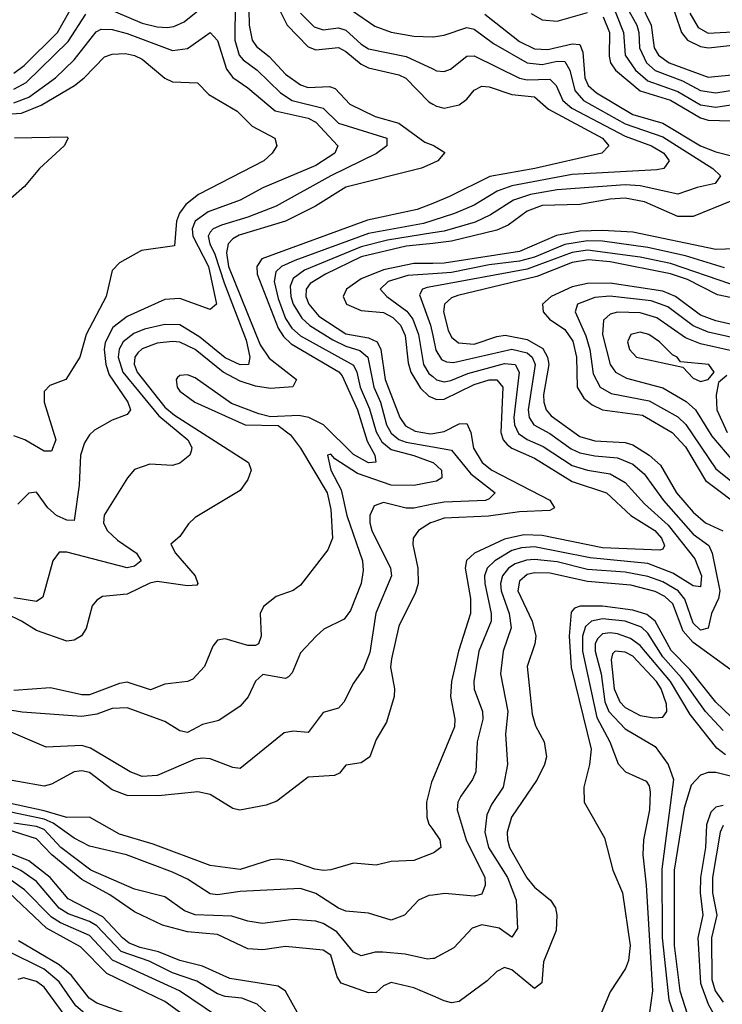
# Model space of a CAD drawing. Header units: inches. Extents: x 501365 to 657855, y 482276 to 547543.
# Tile 610 of 656: x 598905 to 600768, y 515534 to 518144. Entities that reach past the tile are written whole.
import ezdxf

# ---------------------------------------------------------------- set-up
doc = ezdxf.new("R2010")
doc.units = ezdxf.units.IN
doc.header["$MEASUREMENT"] = 0
doc.layers.add('A5591', color=7, linetype='Continuous')
doc.layers.add('A6501', color=7, linetype='Continuous')

msp = doc.modelspace()

# ---------------------------------------------------------------- linework, layer by layer
at = {"layer": 'A5591', "color": 5}
for points, elevation in [([(599476.7, 518190), (599475.3, 518090), (599487.3, 518050), (599497.4, 518037.4), (599535.1, 518010), (599597, 517950), (599627.8, 517930), (599710, 517910.1), (599750, 517869.6), (599878, 517830), (599878.2, 517810), (599850.8, 517789.2), (599730.1, 517730), (599584.8, 517650), (599510, 517620.6), (599440.5, 517599.5), (599418.5, 517590), (599410, 517581), (599405, 517570), (599409.2, 517550), (599422.8, 517522.8), (599447, 517447), (599505.5, 517294.5), (599515.7, 517250), (599511.8, 517230), (599490, 517229.1), (599450, 517247.7), (599382.8, 517302.7), (599330, 517335.2), (599290, 517336.4), (599236.5, 517323.5), (599207.9, 517312.1), (599179.5, 517290), (599169.1, 517270.9), (599166.6, 517250), (599178.3, 517210), (599273.8, 517093.9), (599350.8, 517030), (599361.6, 517010), (599359.6, 517000.4), (599355.9, 516990), (599330, 516968.4), (599310, 516962), (599250, 516966.3), (599210, 516951.4), (599191, 516930), (599129.1, 516830.9), (599127.5, 516810), (599137.6, 516790), (599164.7, 516764.7), (599215, 516730), (599227.1, 516710), (599210, 516695.2), (599190, 516691), (599030, 516732.8), (599010, 516732.3), (598993.2, 516710), (598966.4, 516613.6), (598950, 516602.1), (598890, 516611.4)], 2560), ([(598890, 518002.6), (598917.6, 518022.4), (599005.2, 518110), (599050.7, 518190)], 2580), ([(599130, 518177.5), (599230, 518135.4), (599270, 518125), (599296.5, 518123.5), (599314.1, 518125.9), (599341.7, 518138.3), (599405.2, 518190)], 2560), ([(599512.5, 518170), (599513.2, 518130), (599521.7, 518090), (599533.1, 518073.1), (599566.7, 518046.7), (599610, 517999.9), (599650, 517971.3), (599670, 517964.3), (599726.7, 517966.8), (599741.7, 517961.7), (599780.6, 517920.6), (599847.2, 517887.2), (599910, 517869.5), (599979.5, 517819.5), (600000, 517811.6)], 2580), ([(599593.7, 518170), (599614.5, 518130), (599670, 518072.5), (599690, 518064.6), (599750, 518070.6), (599770, 518059.6), (599810, 518026.6), (599830, 518016.8), (599910, 517997.8), (599929.1, 517989.1), (599990, 517926.5), (600000, 517920.6)], 2620), ([(599787.5, 518167.5), (599846.9, 518126.9), (599890, 518110.7), (599950, 518100.6), (600000, 518099)], 2660), ([(598890, 517960.4), (598922.1, 517977.9), (599033.7, 518086.3), (599080.8, 518159.2)], 2560), ([(599650, 518161.1), (599685.7, 518125.7), (599710, 518117.7), (599750, 518122.4), (599770, 518116.7), (599810, 518079), (599830, 518066.7), (599930, 518046.6), (600000, 518013.5)], 2640), ([(598890, 517923.8), (598930, 517938.8), (598999.9, 517990), (599050, 518037.9), (599108, 518112), (599121.3, 518118.7), (599150, 518118.3), (599190, 518107.5), (599310, 518062.7), (599350, 518067.5), (599410, 518110.1), (599430, 518088.7), (599453.3, 518013.3), (599470, 517990.8), (599510, 517964), (599582.6, 517902.6), (599670, 517882.9), (599690, 517872.9), (599748.2, 517810), (599740.9, 517790), (599690, 517757.5), (599550, 517698.3), (599490, 517665.8), (599405.3, 517634.7), (599370.4, 517610), (599362.3, 517590), (599364, 517570), (599405.8, 517490), (599426.7, 517390), (599410, 517376.3), (599330, 517404.9), (599290, 517402.3), (599190, 517357.7), (599152.1, 517327.9), (599131.5, 517288.5), (599129, 517270), (599133.3, 517230), (599142.8, 517202.8), (599192.2, 517130), (599199.4, 517110), (599190, 517097.2), (599150, 517082.3), (599103.9, 517056.1), (599090, 517044), (599077.3, 517022.7), (599066.9, 516990), (599063, 516910), (599050, 516816.3), (599030, 516817.1), (599003.2, 516830), (598979.6, 516850), (598950, 516891.6), (598930, 516888.8), (598900, 516860)], 2540), ([(598750, 517886.2), (598910, 517896.5), (598962.5, 517917.5), (599051, 517970), (599076.4, 517990), (599130, 518045.9), (599150, 518053.2), (599185.6, 518054.4), (599210, 518049.3), (599230, 518039.2), (599290, 517989.5), (599310, 517979.6), (599376.9, 517976.9), (599406.3, 517946.3), (599481.5, 517901.5), (599521.6, 517861.6), (599582, 517830), (599586.5, 517810), (599574.2, 517790), (599552.8, 517770), (599379.2, 517680.8), (599345.6, 517654.4), (599328.9, 517631.1), (599321, 517610), (599315.7, 517544.3), (599228, 517532), (599170, 517499.3), (599150, 517479.7), (599134.8, 517410), (599081.5, 517310), (599064.5, 517250), (599027.4, 517190), (598985.2, 517174.8), (598970, 517158.7), (598970.1, 517129.9), (599000.8, 517030), (598990, 517000.2), (598970, 517000.4), (598918.9, 517030), (598890, 517041.2)], 2520), ([(598891.3, 517831.3), (599030, 517834), (599033.7, 517830), (599023.1, 517810), (598957.6, 517750), (598918.4, 517701.6), (598881.7, 517670)], 2480), ([(600000, 517763.7), (599970, 517750.2), (599770, 517700.1), (599689.6, 517650), (599610.1, 517610), (599487.3, 517572.7), (599470, 517563.1), (599458, 517550), (599453.4, 517526.6), (599459.2, 517490), (599542.7, 517282.7), (599566.8, 517246.8), (599639.2, 517190), (599628.9, 517171.1), (599570, 517166.3), (599530, 517173.1), (599490, 517186.3), (599444.7, 517210), (599370, 517270.3), (599330, 517289.2), (599310, 517291.5), (599270, 517286.6), (599230, 517271.8), (599218.7, 517261.3), (599210.4, 517250), (599208.8, 517231.2), (599216.3, 517210), (599290, 517116.8), (599315.7, 517095.7), (599512, 516970), (599519, 516950), (599510, 516925.4), (599490, 516896.5), (599370, 516824.2), (599352.6, 516807.4), (599330, 516774), (599305.7, 516754.3), (599318.2, 516730), (599370.1, 516670), (599377.8, 516650), (599374.4, 516645.6), (599350, 516643.1), (599270, 516655.2), (599250, 516650.5), (599190, 516621.1), (599125.2, 516614.8), (599110, 516605.3), (599097.5, 516590), (599081.8, 516530), (599069.3, 516510.7), (599050, 516499.3), (599030, 516497), (598950, 516524.7), (598910.1, 516550.1), (598830, 516588.3)], 2580), ([(600000, 517657.3), (599959, 517641), (599827.4, 517612.6), (599547.3, 517510), (599533.8, 517490), (599534.7, 517470), (599590, 517326.9), (599604.3, 517304.3), (599625, 517285.1), (599750.8, 517210.8), (599760.2, 517200.2), (599800.7, 517110), (599826.5, 517026.5), (599846.6, 516990), (599849.1, 516970.9), (599830, 516969.7), (599790, 516991.4), (599710.2, 517070), (599671.3, 517090), (599645.4, 517094.6), (599570, 517091.5), (599539, 517099), (599466.6, 517126.6), (599370, 517194.5), (599350, 517202.4), (599330, 517201.3), (599323.9, 517196.1), (599320.1, 517190), (599323, 517170), (599330, 517159.5), (599369.7, 517130), (599503.2, 517070), (599590, 517068.2), (599623.5, 517043.5), (599650, 517008.3), (599720.3, 516890), (599730, 516846), (599734.8, 516770), (599721.6, 516738.4), (599650, 516644.8), (599630, 516630.6), (599584.9, 516615.1), (599551.4, 516588.6), (599542.9, 516570), (599545.3, 516510), (599538, 516490), (599530, 516485.3), (599510, 516485.2), (599450, 516502.9), (599430, 516499.8), (599416.9, 516483.1), (599394.8, 516430), (599363.8, 516396.2), (599350, 516389.4), (599290, 516382.8), (599252, 516368), (599190, 516388.4), (599170, 516384.9), (599090, 516354.2), (599070, 516354.1), (598986.9, 516373.1), (598890, 516365.6)], 2620), ([(600000, 517611.9), (599975.7, 517604.3), (599830, 517577.5), (599634.4, 517505.6), (599598.8, 517490), (599584, 517476), (599579.5, 517450), (599590, 517405.1), (599610, 517352.3), (599626.8, 517326.8), (599650, 517306), (599790, 517228.5), (599798.7, 517210), (599807.5, 517170), (599832.5, 517112.5), (599850, 517051.4), (599865.4, 517025.4), (599890, 517004.5), (599950, 516989.3), (600000, 516970.6)], 2640), ([(600000, 517578.9), (599880.2, 517559.8), (599810, 517542.1), (599659.9, 517480.1), (599630, 517458), (599622.4, 517437.6), (599623.6, 517410), (599630, 517389.7), (599653.3, 517353.3), (599673.9, 517333.9), (599735.2, 517295.2), (599770, 517278.4), (599807.2, 517267.2), (599828.1, 517250), (599843.6, 517170), (599861.6, 517130), (599877.6, 517070), (599890, 517047.7), (599910, 517031.2), (599930, 517024.5), (600000, 517012.2)], 2660), ([(600000, 517551.3), (599930, 517543.4), (599810, 517515.8), (599715.5, 517470), (599675.2, 517444.8), (599665, 517430), (599663.6, 517410), (599671.5, 517390), (599698.1, 517358.1), (599770, 517311.2), (599830, 517300.9), (599853, 517290), (599862.8, 517270), (599874.2, 517190), (599913, 517090), (599927.6, 517067.6), (599953.2, 517053.2), (599993.9, 517046.1), (600000, 517047.3)], 2680), ([(600000, 517498.3), (599950, 517497.5), (599870, 517480.7), (599810, 517457.5), (599771.6, 517430), (599762.6, 517410), (599771.7, 517390), (599810, 517373.3), (599870, 517367.9), (599894.4, 517354.4), (599914.5, 517334.5), (599926.7, 517306.7), (599934.8, 517234.8), (599941.8, 517210), (599967.8, 517167.8), (599990, 517145.9), (600000, 517141.7)], 2720), ([(600000, 517470.5), (599933.8, 517466.2), (599881.5, 517450), (599860.4, 517430), (599878.6, 517410), (599931.6, 517371.6), (599947.7, 517350), (599962, 517310), (599975.6, 517230), (599990, 517206.3), (600000, 517198.1)], 2740), ([(600000, 517437.1), (599985.6, 517434.4), (599973, 517430), (599965.4, 517414.6), (599994.1, 517334.1), (600000, 517306.9)], 2760), ([(600000, 516918.8), (599950.3, 516909.7), (599890, 516910.4), (599801, 516941), (599740.4, 516980.4), (599730, 516992.7), (599721.1, 516990), (599729.6, 516950), (599757.7, 516897.7), (599772.6, 516830), (599813.9, 516710), (599815.9, 516684.1), (599810.5, 516650), (599782, 516578), (599765.2, 516554.8), (599711.2, 516528.8), (599691.2, 516510), (599650, 516465.6), (599627.2, 516412.8), (599617.8, 516402.2), (599610, 516397.9), (599550, 516408.1), (599530, 516391), (599511.2, 516348.8), (599490, 516324.8), (599433.2, 516286.8), (599390, 516275.9), (599350, 516254.9), (599330, 516259.3), (599290, 516283.6), (599190, 516319.6), (599150, 516318.2), (599110, 516303), (599070, 516296.6), (598911.8, 516308.2), (598830, 516321.7)], 2640), ([(600000, 516859.5), (599950, 516849.4), (599930, 516849), (599870, 516863.9), (599844.4, 516855.6), (599833.5, 516830), (599833, 516810), (599838.9, 516790), (599888.5, 516690), (599890.4, 516670), (599849.4, 516570.6), (599833.2, 516466.8), (599816.8, 516423.2), (599790, 516385.7), (599764.7, 516335.3), (599750, 516318.8), (599710, 516307.8), (599670, 516254.9), (599630, 516258.5), (599606, 516254), (599490, 516158.8), (599470, 516161.6), (599410, 516185.2), (599390, 516186.7), (599370, 516183.6), (599270, 516140.4), (599230, 516137.9), (599198.3, 516150), (599092.9, 516212.9), (599070, 516220.3), (598975.5, 516215.5), (598870, 516260.4)], 2660), ([(600000, 516812.2), (599993.7, 516810), (599962.1, 516790), (599948.2, 516770), (599946.9, 516753.1), (599960.7, 516690), (599961.5, 516650), (599954.7, 516625.3), (599910, 516536.9), (599890.4, 516449.6), (599888, 516428), (599898.9, 516370), (599897.7, 516350), (599877.8, 516282.2), (599850, 516235.8), (599833.7, 516190), (599810, 516174.3), (599770, 516168.4), (599752.8, 516147.2), (599739.7, 516140.3), (599670, 516136.5), (599587.1, 516072.9), (599558.2, 516061.8), (599488.7, 516048.7), (599470, 516053.5), (599410, 516090.6), (599377.2, 516097.2), (599273.6, 516086.4), (599190, 516087.4), (599150, 516102.6), (599090, 516148.3), (599070, 516153.1), (599049.3, 516150), (598990, 516117.6), (598970, 516112.5), (598830, 516137.3)], 2680), ([(600000, 516131), (599996.8, 516123.2), (599983.8, 516070), (599984.3, 516030), (599990, 516011.4), (600000, 515997.2)], 2720), ([(600000, 515934.5), (599950, 515915.1), (599890, 515912.4), (599850, 515903), (599790, 515908.2), (599730, 515890.5), (599711, 515889), (599687.6, 515892.4), (599626.7, 515913.3), (599590, 515919.1), (599570, 515917.1), (599490, 515891.2), (599410, 515902.1), (599258.7, 515958.7), (599170, 515985.2), (599090, 516029.9), (599030, 516029.2), (598970, 516047.3), (598750, 516094.5)], 2720), ([(600000, 515823.6), (599990, 515822.4), (599962.4, 515810), (599924.9, 515770), (599890, 515756.8), (599830, 515775.5), (599770, 515780.8), (599750, 515788.8), (599690, 515827.7), (599650, 515841.3), (599490, 515833.1), (599430, 515824.2), (599410, 515826.8), (599350, 515866.1), (599310, 515884.2), (599188.7, 515930), (599090, 515953.5), (599050, 515974.1), (598994.2, 516014.2), (598970, 516024.8), (598730, 516075.3)], 2740), ([(600000, 515556.3), (599950, 515577.6), (599890, 515591.8), (599870, 515583.4), (599850, 515565.8), (599830, 515564.3), (599757.5, 515590), (599746.6, 515606.6), (599730, 515664.3), (599710, 515677.7), (599610, 515687), (599550, 515678.6), (599510, 515680.7), (599430, 515719.3), (599350, 515726.2), (599283.8, 515743.8), (599210, 515779.5), (599144.2, 515824.2), (599070, 515864.8), (598990.2, 515930), (598950, 515972.6), (598810, 516017.2)], 2780), ([(600000, 515655.2), (599986.5, 515653.5), (599927.3, 515667.3), (599868.1, 515671.9), (599847.8, 515672.2), (599810, 515662.4), (599790, 515672.4), (599746.2, 515726.2), (599710, 515748.3), (599690, 515754.5), (599630, 515758.9), (599548.7, 515748.7), (599510, 515754.6), (599468, 515768), (599370, 515771), (599341.9, 515781.9), (599290, 515818.7), (599210, 515839.6), (599094.2, 515890), (599014.4, 515950), (598970, 515997.5), (598950, 516005.3), (598890, 516014.6)], 2760), ([(599645.3, 515505.3), (599610, 515568.8), (599590, 515581.9), (599462.5, 515602.5), (599390, 515635.4), (599330, 515650.4), (599273.4, 515673.4), (599224.4, 515684.4), (599195.8, 515695.8), (599177.5, 515710), (599126.1, 515766.1), (599033.9, 515813.9), (598986.4, 515870), (598930, 515914.4), (598789.8, 515969.8)], 2820), ([(599582.7, 515490), (599534.6, 515534.5), (599494, 515550), (599450, 515554.6), (599430, 515561.5), (599375.2, 515595.2), (599310, 515617.2), (599248.4, 515648.4), (599174.1, 515674.1), (599110, 515741.8), (599090, 515753.6), (599033.6, 515773.6), (599010, 515788.6), (598950, 515859.9), (598908.4, 515888.4), (598813.9, 515933.9)], 2840), ([(600000, 515262), (599970, 515266.6), (599950, 515263), (599930, 515251.1), (599911.2, 515228.8), (599890, 515190), (599870, 515186.8), (599839.7, 515210), (599790.8, 515290.8), (599684, 515384), (599620.1, 515419.9), (599540.2, 515450), (599430, 515501.7), (599329, 515570), (599151.3, 515651.3), (599090, 515716.1), (599013.2, 515750), (598990, 515764.9), (598917.9, 515837.9), (598871.1, 515871.1)], 2860), ([(600000, 515192.7), (599990, 515192.2), (599970, 515185.6), (599955.9, 515170), (599950.1, 515129.9), (599941.7, 515118.3), (599930, 515114.7), (599910, 515121.5), (599830, 515173.3), (599795.7, 515210), (599750, 515273.8), (599670.1, 515350.1), (599635.3, 515375.3), (599590, 515395.6), (599487.8, 515430), (599399, 515470), (599360.3, 515490), (599290, 515541.4), (599136.1, 515616.1), (599066.4, 515686.4), (598976.1, 515736.1), (598877.1, 515830)], 2880), ([(600000, 514974.4), (599990, 514977.7), (599930, 515028.5), (599757.7, 515157.7), (599707.3, 515207.3), (599652.3, 515252.3), (599610, 515304.9), (599585.1, 515325.1), (599529.4, 515350), (599330, 515420.8), (599310, 515432.3), (599247.2, 515487.2), (599110, 515537.3), (599089.9, 515550), (599042.4, 515610), (599010, 515638.7), (598902.4, 515702.4)], 2920), ([(600000, 514927.8), (599635, 515215), (599557.2, 515297.2), (599484.8, 515330), (599310, 515387.8), (599220.2, 515450), (599150, 515482.5), (599084.5, 515504.5), (599054.3, 515530), (599010, 515593.3), (598970, 515627), (598870, 515677)], 2940), ([(600000, 514879.2), (599810, 515036.6), (599706.4, 515106.4), (599650, 515153.3), (599587, 515187), (599513.8, 515270), (599422.7, 515310), (599310, 515344.4), (599190, 515408.6), (599130, 515446.5), (599055.3, 515475.3), (599030, 515497.6), (598970, 515579.2), (598950, 515594.4), (598915.8, 515604.2), (598900.4, 515599.6)], 2960)]:
    msp.add_lwpolyline(points, dxfattribs=dict(at, elevation=elevation))
at = {"layer": 'A6501', "color": 5}
for points, elevation in [([(600470, 518200.4), (600505.8, 518110), (600509.9, 518049.9), (600537.6, 518010), (600570, 517981.8), (600650, 517954.2), (600710, 517918.8), (600750, 517912.1), (600790, 517918.3)], 2740), ([(600625.8, 518210), (600659.6, 518110), (600674.9, 518090), (600710, 518072.9), (600730.5, 518069.5), (600810, 518078)], 2820), ([(600515.2, 518175.2), (600541, 518130), (600546.3, 518110), (600547.8, 518070), (600566.9, 518030), (600590, 518009.8), (600661.8, 517981.8), (600710, 517956.4), (600750, 517950.2), (600810, 517959.9)], 2760), ([(600550, 518190), (600579.4, 518130), (600587.3, 518070), (600598.7, 518050), (600626.3, 518030), (600730, 517991.7), (600810, 518000.1)], 2780), ([(600138.5, 518158.5), (600230, 518086.4), (600270, 518067.2), (600305.3, 518065.3), (600370, 518080.6), (600390, 518078.3), (600397.7, 518057.7), (600402.8, 517990), (600412.4, 517970), (600433.9, 517950), (600530, 517893), (600610, 517869.9), (600710, 517809.5), (600750, 517794.3), (600843.8, 517770)], 2680), ([(600260.8, 518160.8), (600290, 518143.5), (600330, 518140.5), (600410, 518162.9)], 2720), ([(600451.8, 518151.8), (600468.3, 518110), (600467.4, 518047.4), (600471.2, 518030), (600484.2, 518010), (600550, 517955.6), (600630, 517930.8), (600710, 517884.1), (600730, 517877.8), (600790, 517875.9)], 2720), ([(600681.3, 518161.3), (600703.9, 518123.9), (600730, 518108.6), (600810, 518112.5)], 2840), ([(600000, 518099), (600001, 518099), (600030, 518103.3), (600090, 518123.6), (600110, 518119.1), (600161.1, 518081.1), (600250, 518029.6), (600290, 518025.2), (600330, 518034), (600350, 518033.1), (600363.3, 518010), (600376.4, 517956.4), (600399.3, 517930), (600510, 517868.1), (600610, 517833.9), (600742, 517750), (600763, 517730), (600748.9, 517710), (600700.6, 517699.4), (600650, 517681.5), (600550, 517703.4), (600510, 517706.7), (600330, 517693.6), (600258.9, 517681.1), (600214.2, 517665.7), (600153.1, 517626.9), (600112.6, 517607.4), (600030, 517583.7), (600000, 517578.9)], 2660), ([(600000, 518013.5), (600010, 518008.7), (600030, 518007.2), (600046.7, 518013.3), (600090, 518047.9), (600110, 518048.6), (600230, 517989.1), (600250, 517984.4), (600310, 517986.6), (600327.4, 517970), (600344.7, 517930), (600368.9, 517910), (600510, 517835.7), (600579.6, 517810), (600612.7, 517790), (600626.6, 517770), (600612.3, 517750), (600594.1, 517745.9), (600370, 517733.4), (600210, 517703.9), (600170.6, 517690), (600110, 517652.5), (600057.6, 517630), (600000, 517611.9)], 2640), ([(600000, 517920.6), (600010, 517914.8), (600030, 517910.1), (600070, 517918.7), (600090, 517933.3), (600110, 517957.7), (600130, 517968.3), (600150, 517966.4), (600210, 517945.6), (600270, 517939.6), (600306.6, 517906.6), (600450.1, 517830), (600466.7, 517810), (600448.4, 517790), (600271, 517750), (600151.5, 517728.5), (600044.8, 517675.2), (600000, 517657.3)], 2620), ([(600000, 517811.6), (600004.2, 517810), (600032.1, 517792.1), (600013.9, 517770), (600000, 517763.7)], 2580), ([(600790, 517663.3), (600690, 517622.8), (600650, 517622.4), (600561.1, 517661.1), (600510, 517670.9), (600470, 517668.6), (600390, 517654.3), (600290, 517651.3), (600250, 517636.3), (600200.1, 517599.9), (600170, 517586.1), (600050, 517556.9), (600000, 517551.3)], 2680), ([(600880.3, 517539.7), (600750, 517535), (600530, 517580.9), (600450, 517585.7), (600390, 517583.2), (600327.9, 517572), (600230, 517530.1), (600030, 517498.8), (600000, 517498.3)], 2720), ([(600773.2, 517486.8), (600670, 517517.8), (600570, 517540.6), (600450, 517556.7), (600410, 517557.9), (600350, 517548.3), (600270, 517514.7), (600230, 517503.8), (600150, 517494.1), (600050, 517473.8), (600000, 517470.5)], 2740), ([(600790, 517442.8), (600630, 517498.2), (600550, 517514.9), (600410, 517532.8), (600370, 517527.4), (600250, 517483.3), (600000, 517437.1)], 2760), ([(600868.6, 517391.4), (600754.8, 517414.8), (600675.7, 517455.7), (600630, 517470.6), (600470, 517502.3), (600412.8, 517507.2), (600370, 517500.9), (600276.3, 517463.7), (600066.7, 517413.3), (600050, 517406.6), (600030.8, 517390), (600028.6, 517370), (600041.2, 517321.2), (600050, 517302.5), (600068, 517288), (600110, 517284.1), (600170, 517304.8), (600192.2, 517307.7), (600250, 517296.3), (600292.2, 517272.2), (600304.6, 517250), (600307.8, 517230), (600293.6, 517150), (600294.2, 517130), (600300.4, 517110), (600314.3, 517094.3), (600390, 517039), (600430, 517027.8), (600510, 517023.5), (600530, 517017), (600573.9, 516990), (600603.7, 516963.7), (600646.5, 516890), (600690, 516838.8), (600723.3, 516810), (600768.8, 516788.8)], 2780), ([(600850, 517322.9), (600750, 517345.5), (600710, 517361.1), (600643.1, 517410), (600610, 517424.9), (600470, 517445.8), (600410, 517444.8), (600370, 517435.7), (600313.6, 517410), (600290.9, 517390), (600293, 517370), (600309.4, 517350), (600350, 517322.7), (600371.7, 517291.7), (600380.9, 517250), (600382.5, 517170), (600400.9, 517140.9), (600422.8, 517122.8), (600450, 517110.3), (600556, 517096), (600634.4, 517050), (600670, 517011.9), (600722.6, 516922.6), (600830, 516841.8)], 2820), ([(600832.8, 517292.8), (600730, 517315.8), (600690, 517332.5), (600622.9, 517382.9), (600578.8, 517398.8), (600469.2, 517410.9), (600430, 517407.4), (600383.8, 517390), (600377.3, 517370), (600406.2, 517306.2), (600416.6, 517270), (600425.1, 517205.1), (600443.9, 517170), (600473.1, 517153.1), (600573.9, 517133.9), (600650, 517091.4), (600671.1, 517071.1), (600750, 516953.6), (600850, 516873.8)], 2840), ([(600820.1, 517260.1), (600710, 517284.5), (600670, 517300.8), (600594.1, 517354.1), (600550, 517366.8), (600490, 517369.1), (600470, 517363.5), (600452.2, 517347.8), (600450.4, 517309.6), (600470.5, 517230.5), (600484, 517210), (600513.6, 517193.6), (600610, 517168.5), (600672, 517132), (600696.7, 517110), (600739.4, 517040.6), (600795.2, 516975.2)], 2860), ([(600000, 517306.9), (600008.3, 517268.3), (600023.7, 517243.7), (600036.8, 517236.8), (600055.3, 517235.3), (600209.5, 517270.5), (600250, 517261.5), (600263.2, 517250), (600271.2, 517230), (600253.2, 517110), (600255.6, 517090), (600268.1, 517070), (600310, 517047.2), (600366.7, 517006.7), (600390, 516996), (600430, 516987.6), (600490, 516982.7), (600530, 516965.6), (600560.1, 516940.1), (600611.8, 516870), (600690, 516780.1), (600731.8, 516750), (600740.8, 516730), (600761.1, 516630), (600757.7, 516610), (600738.8, 516570), (600730, 516530.9), (600710, 516526), (600690, 516544.2), (600668.4, 516608.4), (600650.2, 516630.2), (600610, 516654.2), (600570, 516668.4), (600510, 516679.5), (600410, 516687), (600330, 516706.9), (600270, 516713.3), (600248.3, 516711.7), (600218.6, 516701.4), (600201.2, 516690), (600184.8, 516670), (600179.8, 516650), (600181.8, 516630), (600202.8, 516570), (600208.3, 516531.7), (600186.9, 516470), (600179.9, 516410), (600198.8, 516310), (600193.3, 516250), (600198.1, 516170), (600186.6, 516110), (600156, 516064), (600143.5, 516036.5), (600138.2, 515990), (600147.8, 515950), (600197.9, 515870), (600221.6, 515810), (600225.1, 515734.9), (600210, 515712.1), (600175.8, 515735.8), (600130, 515745.1), (600104.3, 515735.7), (600056, 515684), (600004.2, 515655.8), (600000, 515655.2)], 2760), ([(600000, 517198.1), (600010, 517189.8), (600030, 517184.6), (600047.6, 517187.6), (600093.5, 517206.5), (600190, 517233.1), (600218.7, 517230), (600229.5, 517210), (600215, 517090), (600216.8, 517070), (600227.6, 517047.6), (600250, 517031.7), (600292.9, 517012.9), (600370, 516962.3), (600410, 516949.8), (600470, 516940), (600510, 516917.1), (600561.2, 516861.2), (600624.2, 516804.2), (600695.1, 516715.1), (600712.2, 516670), (600710, 516641), (600690, 516643.8), (600636.6, 516676.6), (600570, 516702.8), (600417.3, 516717.3), (600270, 516746.9), (600235.6, 516744.4), (600210, 516736.8), (600164.9, 516710), (600144.4, 516690), (600137.3, 516670), (600137.7, 516650), (600155, 516570), (600155.1, 516550), (600121.9, 516470), (600108.8, 516390), (600109.8, 516369.8), (600131.8, 516310), (600132.7, 516290), (600117.7, 516230), (600114.4, 516150), (600105.8, 516130), (600074.2, 516085.8), (600066.9, 516070), (600064.9, 516050), (600088.4, 515970), (600138.1, 515870), (600138.9, 515850), (600130, 515826.1), (600110, 515820.7), (600032.4, 515827.6), (600000, 515823.6)], 2740), ([(600779.2, 517200.7), (600757.5, 517182.5), (600751, 517149), (600753.3, 517110), (600780.2, 517050)], 2880), ([(600000, 517141.7), (600010, 517137.4), (600030, 517138.2), (600110, 517177), (600150, 517189.3), (600170, 517189.8), (600185.7, 517170), (600180.5, 517050), (600187, 517030), (600197.6, 517017.7), (600210, 517008.1), (600270, 516981.6), (600370, 516919.9), (600460.3, 516890), (600525.1, 516830), (600588.3, 516790), (600606.1, 516770), (600614.7, 516750), (600610, 516740.2), (600601.7, 516738.3), (600450, 516744.4), (600290, 516776.4), (600241.2, 516778.8), (600190, 516767.2), (600110.4, 516729.6), (600089.1, 516710.9), (600086, 516690), (600099.9, 516610), (600099.9, 516570), (600068.1, 516470), (600049.7, 516389.7), (600047.2, 516350), (600058.8, 516290), (600057.8, 516270), (600000, 516131)], 2720), ([(600000, 517047.3), (600030, 517052.8), (600070, 517072.5), (600090, 517073.9), (600101.3, 517050), (600108.1, 517008.1), (600130.9, 516970), (600157, 516950), (600310, 516870.3), (600322.8, 516850), (600310, 516843.5), (600230, 516839.6), (600147.9, 516827.9), (600030, 516822.7), (600000, 516812.2)], 2680), ([(600000, 517012.2), (600050, 517003.4), (600100.7, 516940.7), (600165.9, 516890), (600150, 516874.1), (600139.5, 516870), (600030, 516865.5), (600000, 516859.5)], 2660), ([(600000, 516970.6), (600001.5, 516970), (600023, 516950), (600024.4, 516930), (600010, 516920.6), (600000, 516918.8)], 2640), ([(600790, 516420.8), (600690, 516493.1), (600663.6, 516523.6), (600636, 516596), (600615.4, 516615.3), (600590, 516628.2), (600524.8, 516644.8), (600410, 516655.1), (600310, 516677.4), (600270, 516678), (600250, 516673.6), (600230, 516655.8), (600225.9, 516630), (600263.9, 516550), (600273, 516510), (600270.7, 516490), (600250.7, 516430), (600263.2, 516303.2), (600272.1, 516272.1), (600295.2, 516230), (600301.4, 516190), (600296.7, 516170), (600276.9, 516130), (600209.1, 516030), (600197.2, 515990), (600197.8, 515970), (600203.9, 515950), (600249.4, 515869.4), (600270, 515844.8), (600312, 515810), (600325.5, 515790), (600329, 515770), (600326.8, 515730), (600293.6, 515646.4), (600288.9, 515591.1), (600270, 515576.1), (600210, 515625.3), (600190, 515631.4), (600170, 515620.7), (600144, 515596), (600070, 515541.2), (600050, 515538.1), (600030, 515543.6), (600000, 515556.3)], 2780), ([(600790, 516297), (600750, 516334.6), (600681.8, 516421.8), (600632.1, 516472.1), (600590, 516549.6), (600567.5, 516567.5), (600530, 516579.2), (600450, 516589.2), (600390.7, 516589.3), (600376.2, 516583.8), (600366.5, 516573.5), (600361.9, 516510), (600366.8, 516426.8), (600419.6, 516210), (600415.5, 516170), (600400.5, 516110), (600401.5, 516070), (600455.7, 515975.7), (600477.2, 515890), (600503, 515830), (600523.4, 515690), (600518.5, 515650), (600511, 515629), (600470, 515567.1), (600429.5, 515470)], 2820), ([(600770, 516259.9), (600723.1, 516310), (600659.8, 516399.8), (600610, 516455.1), (600570, 516517.7), (600553.6, 516533.6), (600510, 516549.4), (600450, 516556.1), (600420.6, 516550), (600404.8, 516535.2), (600397.4, 516510), (600397.1, 516470), (600434.8, 516294.8), (600469.5, 516230), (600491.1, 516171.1), (600510.7, 516150.7), (600565.7, 516125.7), (600573.4, 516113.4), (600576.4, 516096.4), (600574.8, 516050), (600558.5, 515970), (600556.5, 515930), (600565.9, 515850), (600582.4, 515570), (600573.8, 515506.2)], 2840), ([(600775.7, 516195.7), (600753.2, 516213.2), (600682.6, 516302.6), (600630, 516390), (600550, 516485), (600523.8, 516503.8), (600490, 516516.2), (600470, 516519.1), (600450, 516515.8), (600436.7, 516503.3), (600430.3, 516490), (600430.2, 516470), (600446.2, 516410), (600456, 516336), (600467, 516310), (600510, 516264.6), (600590, 516217.1), (600623.6, 516170), (600637.9, 516130), (600607.6, 515892.4), (600608.4, 515710), (600626.2, 515546.3), (600678.3, 515390)], 2860), ([(600810, 516133.7), (600750, 516148.8), (600730, 516148.3), (600710, 516141.1), (600684.6, 516115.4), (600666, 516054), (600640.3, 515890), (600640.3, 515690), (600655.1, 515570), (600686.8, 515470)], 2880), ([(600770, 516061.1), (600750, 516056.4), (600736.8, 516043.2), (600725.2, 516010), (600723, 515950), (600710, 515870), (600709.2, 515830), (600716, 515770), (600702.5, 515710), (600709.3, 515590), (600730, 515534.7), (600752.7, 515492.7)], 2920), ([(600770, 516008), (600762.1, 515990), (600741.7, 515870), (600741.5, 515830), (600752.8, 515770), (600739.2, 515710), (600739.4, 515599.4), (600748.9, 515570), (600770, 515539.7)], 2940), ([(600000, 515997.2), (600019.1, 515970), (600021.5, 515950), (600003.9, 515936.1), (600000, 515934.5)], 2720)]:
    msp.add_lwpolyline(points, dxfattribs=dict(at, elevation=elevation))
at = {"layer": 'A6501', "color": 5, "elevation": 2880}
for points in [[(600550, 517315.5), (600525.3, 517310), (600516.6, 517290), (600521.3, 517270), (600540.2, 517250), (600662.7, 517222.7), (600690, 517193.5), (600710, 517185.3), (600730, 517190.2), (600745.7, 517210), (600731.6, 517230), (600656.9, 517236.9), (600648.3, 517250), (600635.9, 517255.9), (600601.4, 517290), (600572.5, 517310)], [(600483.5, 516470), (600476.6, 516463.4), (600472.8, 516447.2), (600481.3, 516370), (600495.7, 516335.7), (600510, 516320.6), (600550, 516299.5), (600586.6, 516293.4), (600610, 516295.1), (600620.8, 516310), (600619.4, 516330), (600605.9, 516370), (600593, 516390), (600530, 516456.8), (600510, 516467.6)]]:
    msp.add_lwpolyline(points, close=True, dxfattribs=at)

doc.saveas('drawing.dxf')
